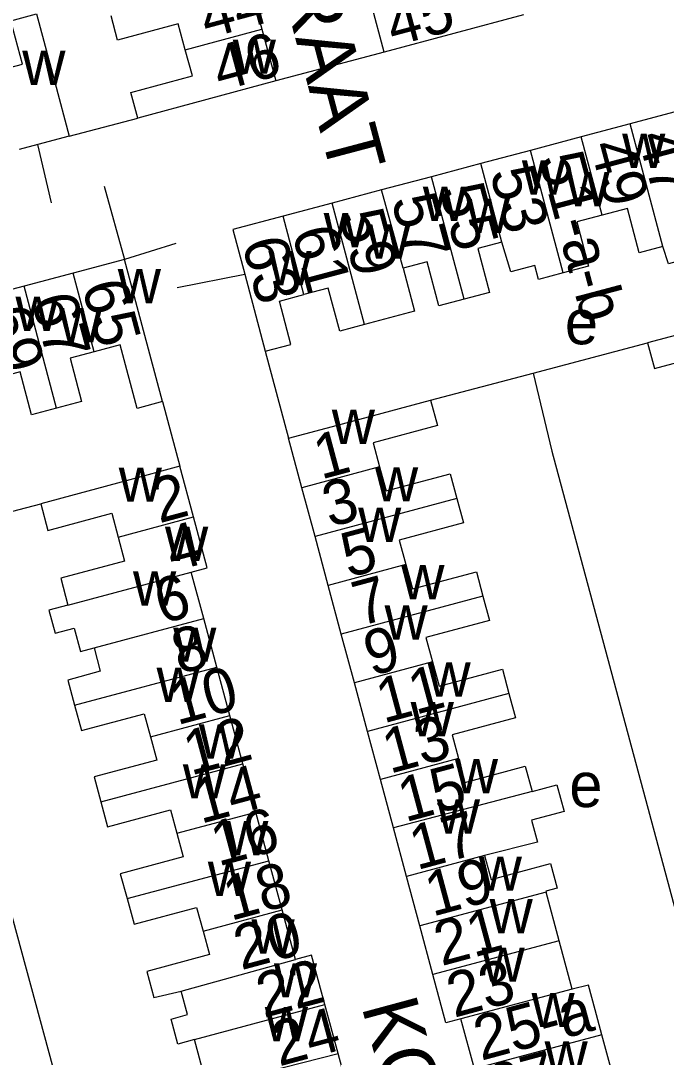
# Model space of a CAD drawing. Extents: x 161258 to 163262, y 380749 to 382054.
# Drawn here: x 162902.4 to 162960.2, y 381017.1 to 381110 of the extents above; entities that cross this region are included whole.
import ezdxf

# ---------------------------------------------------------------- set-up
doc = ezdxf.new("R2010")
doc.units = 0
for name, color, linetype in [('BLT_Basislijn', 7, 'Continuous'), ('BLT_Bebouwing', 7, 'Continuous'), ('BLT_Centroide', 7, 'Continuous'), ('BLT_Huisnummer', 7, 'Continuous'), ('BLT_Huisnummer_ tussenligend', 7, 'Continuous'), ('BLT_Huisnummer_reeks', 7, 'Continuous'), ('BLT_Onderverdeling_panden', 7, 'Continuous'), ('BLT_Straatnaam', 7, 'Continuous')]:
    doc.layers.add(name, color=color, linetype=linetype)

msp = doc.modelspace()

# ---------------------------------------------------------------- linework, layer by layer
at = {"layer": 'BLT_Basislijn'}
for p, q in [((162934.953, 381107.202), (162925.24, 381104.606)), ((162906.711, 381099.659), (162912.879, 381101.272)), ((162905.14, 381093.668), (162903.916, 381098.914)), ((162909.85, 381095.185), (162911.688, 381088.611)), ((162916.284, 381090.026), (162911.688, 381088.611)), ((162916.39, 381086.082), (162922.455, 381087.293)), ((162948.298, 381078.419), (162958.559, 381081.13)), ((162924.297, 381080.369), (162926.384, 381072.578)), ((162939.108, 381076.001), (162948.298, 381078.419)), ((162915.089, 381075.867), (162916.644, 381070.061)), ((162892.406, 381063.586), (162904.168, 381066.704))]:
    msp.add_line(p, q, dxfattribs=at)
for points in [[(162948.298, 381078.419), (162949.968, 381071.403), (162969.282, 380999.65), (162969.431, 380999.087)], [(162913.737, 380984.933), (162892.406, 381063.586)]]:
    msp.add_lwpolyline(points, dxfattribs=at)
at = {"layer": 'BLT_Bebouwing'}
for p, q in [((162922.769, 381113.765), (162923.989, 381109.244)), ((162923.989, 381109.244), (162925.24, 381104.606)), ((162925.24, 381104.606), (162912.879, 381101.272)), ((162961.367, 381101.924), (162957.01, 381100.765)), ((162957.01, 381100.765), (162952.619, 381099.596)), ((162906.711, 381099.659), (162903.916, 381098.914)), ((162952.619, 381099.596), (162948.066, 381098.385)), ((162903.916, 381098.914), (162902.235, 381098.467)), ((162948.066, 381098.385), (162943.621, 381097.202)), ((162943.621, 381097.202), (162939.197, 381096.025)), ((162939.197, 381096.025), (162934.72, 381094.833)), ((162934.72, 381094.833), (162930.291, 381093.655)), ((162930.291, 381093.655), (162925.886, 381092.483)), ((162911.688, 381088.611), (162907.076, 381087.383)), ((162915.089, 381075.867), (162911.688, 381088.611)), ((162907.076, 381087.383), (162902.673, 381086.21)), ((162922.455, 381087.293), (162924.297, 381080.369)), ((162902.673, 381086.21), (162898.223, 381085.025)), ((162927.578, 381068.14), (162926.384, 381072.578)), ((162917.866, 381065.521), (162916.644, 381070.061)), ((162928.753, 381063.773), (162927.578, 381068.14)), ((162929.936, 381059.378), (162928.753, 381063.773)), ((162918.778, 381056.426), (162917.66, 381060.581)), ((162931.111, 381055.008), (162929.936, 381059.378)), ((162919.953, 381052.061), (162918.778, 381056.426)), ((162932.286, 381050.644), (162931.111, 381055.008)), ((162921.123, 381047.713), (162919.953, 381052.061)), ((162933.46, 381046.279), (162932.286, 381050.644)), ((162922.284, 381043.397), (162921.123, 381047.713)), ((162934.62, 381041.968), (162933.46, 381046.279)), ((162923.452, 381039.056), (162922.284, 381043.397)), ((162935.786, 381037.634), (162934.62, 381041.968)), ((162924.628, 381034.688), (162923.452, 381039.056)), ((162936.956, 381033.285), (162935.786, 381037.634)), ((162925.807, 381030.306), (162924.628, 381034.688)), ((162938.151, 381028.847), (162936.956, 381033.285)), ((162927.007, 381025.845), (162925.807, 381030.306)), ((162939.325, 381024.483), (162938.151, 381028.847)), ((162951.812, 381023.176), (162950.648, 381027.502)), ((162940.486, 381020.17), (162939.325, 381024.483)), ((162930.814, 381017.424), (162929.635, 381021.807)), ((162941.831, 381020.532), (162940.486, 381020.17)), ((162943.043, 381016.029), (162941.831, 381020.532)), ((162931.972, 381013.124), (162930.814, 381017.424))]:
    msp.add_line(p, q, dxfattribs=at)
for points in [[(162934.953, 381107.202), (162933.772, 381111.545)], [(162900.351, 381105.534), (162902.527, 381106.114), (162901.49, 381110.009), (162903.791, 381110.622)], [(162903.791, 381110.622), (162905.424, 381104.491), (162906.711, 381099.659)], [(162917.13, 381107.393), (162916.502, 381109.721), (162911.065, 381108.254), (162910.473, 381110.449)], [(162947.442, 381110.542), (162934.953, 381107.202)], [(162912.879, 381101.272), (162912.256, 381103.58), (162917.759, 381105.065), (162917.13, 381107.393)], [(162959.934, 381089.776), (162957.807, 381089.21), (162956.75, 381093.184), (162954.485, 381092.581)], [(162925.886, 381092.483), (162921.392, 381091.287), (162922.455, 381087.293)], [(162954.485, 381092.581), (162952.221, 381091.979), (162953.275, 381088.018), (162950.987, 381087.409)], [(162945.494, 381090.157), (162943.334, 381089.583), (162944.381, 381085.648), (162942.119, 381085.046)], [(162950.987, 381087.409), (162948.78, 381086.8), (162948.439, 381088.057), (162946.293, 381087.485), (162945.494, 381090.157)], [(162964.26, 381091.048), (162962.04, 381090.455), (162962.49, 381088.768), (162960.429, 381088.219), (162959.934, 381089.776)], [(162942.119, 381085.046), (162939.858, 381084.444), (162938.808, 381088.391), (162936.646, 381087.823)], [(162936.646, 381087.823), (162937.675, 381083.956), (162933.188, 381082.762)], [(162933.188, 381082.762), (162930.974, 381082.173), (162929.947, 381086.032), (162927.757, 381085.449)], [(162924.297, 381080.369), (162926.601, 381080.982), (162925.567, 381084.867), (162927.757, 381085.449)], [(162971.052, 381084.43), (162966.218, 381083.153), (162958.559, 381081.13)], [(162915.089, 381075.867), (162912.8, 381075.256), (162911.284, 381080.952), (162908.955, 381080.332)], [(162958.559, 381081.13), (162959.168, 381078.837), (162964.758, 381080.313), (162965.325, 381078.165)], [(162908.955, 381080.332), (162906.798, 381079.757), (162907.831, 381075.88), (162905.583, 381075.281)], [(162905.583, 381075.281), (162903.336, 381074.683), (162902.314, 381078.519), (162900.111, 381077.932)], [(162926.384, 381072.578), (162931.213, 381073.877), (162939.108, 381076.001)], [(162939.108, 381076.001), (162939.716, 381073.724), (162933.966, 381072.177), (162934.547, 381070.015)], [(162916.644, 381070.061), (162911.816, 381068.762), (162904.168, 381066.704)], [(162934.547, 381070.015), (162935.129, 381067.853), (162940.87, 381069.398), (162941.46, 381067.188)], [(162941.46, 381067.188), (162942.049, 381064.981), (162936.303, 381063.434), (162936.891, 381061.249)], [(162904.168, 381066.704), (162904.811, 381064.306), (162910.541, 381065.848), (162911.117, 381063.705)], [(162917.66, 381060.581), (162919.091, 381060.966), (162917.866, 381065.521)], [(162911.117, 381063.705), (162911.694, 381061.562), (162905.96, 381060.019), (162906.607, 381057.605)], [(162936.891, 381061.249), (162937.479, 381059.064), (162943.217, 381060.607), (162943.8, 381058.422)], [(162943.8, 381058.422), (162944.383, 381056.238), (162938.692, 381054.707), (162939.279, 381052.525)], [(162906.607, 381057.605), (162904.904, 381057.148), (162905.457, 381055.092), (162907.172, 381055.553), (162907.736, 381053.454), (162908.948, 381053.779)], [(162908.948, 381053.779), (162909.513, 381051.681), (162906.599, 381050.897), (162907.209, 381048.632)], [(162939.279, 381052.525), (162939.866, 381050.344), (162945.548, 381051.873), (162946.13, 381049.692)], [(162946.13, 381049.692), (162946.713, 381047.505), (162941.04, 381045.979), (162941.613, 381043.85)], [(162907.209, 381048.632), (162907.823, 381046.369), (162913.452, 381047.882), (162914.012, 381045.8)], [(162914.012, 381045.8), (162914.572, 381043.718), (162908.952, 381042.205), (162909.557, 381039.973)], [(162941.613, 381043.85), (162942.186, 381041.721), (162947.602, 381043.178), (162948.215, 381040.898)], [(162948.215, 381040.898), (162950.433, 381041.494), (162951.072, 381039.121), (162948.169, 381038.341), (162948.703, 381036.351), (162943.95, 381035.166)], [(162909.557, 381039.973), (162910.162, 381037.743), (162915.813, 381039.263), (162916.38, 381037.154)], [(162916.38, 381037.154), (162916.947, 381035.045), (162911.305, 381033.527), (162911.91, 381031.297)], [(162943.95, 381035.166), (162944.527, 381033.023), (162949.861, 381034.458), (162950.456, 381032.245), (162949.445, 381031.973), (162949.473, 381031.868)], [(162950.648, 381027.502), (162949.473, 381031.868)], [(162911.91, 381031.297), (162912.531, 381029.007), (162918.145, 381030.518), (162918.716, 381028.397)], [(162918.716, 381028.397), (162919.287, 381026.276), (162913.68, 381024.767), (162914.31, 381022.427), (162916.771, 381023.002)], [(162929.635, 381021.807), (162928.444, 381026.232), (162927.007, 381025.845)], [(162954.46, 381019.1), (162953.86, 381021.331), (162953.267, 381023.538), (162951.812, 381023.176)], [(162917.941, 381018.66), (162916.458, 381018.264), (162915.85, 381020.506), (162917.337, 381020.906), (162916.771, 381023.002)], [(162919.083, 381014.437), (162917.941, 381018.66)], [(162952.008, 381013.878), (162955.613, 381014.814), (162954.46, 381019.1)]]:
    msp.add_lwpolyline(points, dxfattribs=at)
at = {"layer": 'BLT_Onderverdeling_panden'}
for p, q in [((162917.13, 381107.393), (162923.989, 381109.244)), ((162959.934, 381089.776), (162957.01, 381100.765)), ((162954.485, 381092.581), (162952.619, 381099.596)), ((162950.987, 381087.409), (162948.066, 381098.385)), ((162945.494, 381090.157), (162943.621, 381097.202)), ((162942.119, 381085.046), (162939.197, 381096.025)), ((162936.646, 381087.823), (162934.72, 381094.833)), ((162933.188, 381082.762), (162930.291, 381093.655)), ((162927.757, 381085.449), (162925.886, 381092.483)), ((162908.955, 381080.332), (162907.076, 381087.383)), ((162905.583, 381075.281), (162902.673, 381086.21)), ((162934.547, 381070.015), (162927.578, 381068.14)), ((162941.46, 381067.188), (162928.753, 381063.773)), ((162911.117, 381063.705), (162917.866, 381065.521)), ((162906.607, 381057.605), (162917.66, 381060.581)), ((162936.891, 381061.249), (162929.936, 381059.378)), ((162943.8, 381058.422), (162931.111, 381055.008)), ((162908.948, 381053.779), (162918.778, 381056.426)), ((162907.209, 381048.632), (162919.953, 381052.061)), ((162939.279, 381052.525), (162932.286, 381050.644)), ((162946.13, 381049.692), (162933.46, 381046.279)), ((162914.012, 381045.8), (162921.123, 381047.713)), ((162941.613, 381043.85), (162934.62, 381041.968)), ((162909.557, 381039.973), (162922.284, 381043.397)), ((162948.215, 381040.898), (162935.786, 381037.634)), ((162916.38, 381037.154), (162923.452, 381039.056)), ((162911.91, 381031.297), (162924.628, 381034.688)), ((162943.95, 381035.166), (162936.956, 381033.285)), ((162949.473, 381031.868), (162938.151, 381028.847)), ((162918.716, 381028.397), (162925.807, 381030.306)), ((162950.648, 381027.502), (162939.325, 381024.483)), ((162916.771, 381023.002), (162927.007, 381025.845)), ((162951.812, 381023.176), (162941.831, 381020.532)), ((162917.941, 381018.66), (162929.635, 381021.807)), ((162954.46, 381019.1), (162943.043, 381016.029)), ((162919.083, 381014.437), (162930.814, 381017.424))]:
    msp.add_line(p, q, dxfattribs=at)

# ---------------------------------------------------------------- texts
at = {"layer": 'BLT_Centroide'}
for s, p in [('w', (162921.383, 381105.25)), ('w', (162902.518, 381104.238)), ('w', (162956.281, 381096.812)), ('w', (162947.297, 381094.406)), ('w', (162951.281, 381093.375)), ('w', (162938.422, 381092.047)), ('w', (162942.344, 381090.984)), ('w', (162929.531, 381089.703)), ('w', (162933.438, 381088.672)), ('w', (162924.578, 381086.281)), ('w', (162911.078, 381084.672)), ('w', (162901.906, 381082.203)), ('w', (162905.812, 381081.188)), ('e', (162951.146, 381081.001)), ('w', (162930.258, 381072.062)), ('w', (162911.164, 381066.875)), ('w', (162934.133, 381066.906)), ('w', (162932.617, 381063.281)), ('w', (162915.312, 381061.562)), ('w', (162912.445, 381057.562)), ('w', (162936.484, 381058.125)), ('w', (162934.984, 381054.531)), ('w', (162916.047, 381052.531)), ('w', (162938.836, 381049.406)), ('w', (162914.555, 381048.938)), ('w', (162937.328, 381045.844)), ('w', (162918.344, 381043.844)), ('w', (162941.289, 381040.75)), ('w', (162916.906, 381040.281)), ('e', (162951.544, 381039.507)), ('w', (162939.672, 381037.125)), ('w', (162920.703, 381035.188)), ('w', (162919.148, 381031.531)), ('w', (162943.43, 381032)), ('w', (162944.398, 381028.188)), ('w', (162923.062, 381026.375)), ('w', (162943.68, 381023.844)), ('w', (162925.07, 381022.438)), ('w', (162948.156, 381019.781)), ('w', (162924.258, 381018.5)), ('w', (162949.328, 381015.438))]:
    msp.add_text(s, height=4, dxfattribs=at).set_placement(p)
at = {"layer": 'BLT_Huisnummer'}
for s, height, rotation, p in [('45', 4, 14.97253, (162935.768, 381107.693)), ('46', 4, 15.09458, (162920.235, 381103.673)), ('49', 4, 284.89583, (162953.377, 381098.821)), ('53', 4, 284.88838, (162944.405, 381096.428)), ('57', 4, 284.89946, (162935.571, 381093.957)), ('63', 4, 284.89973, (162922.176, 381090.095)), ('65', 4, 284.90988, (162907.839, 381086.24)), ('69', 4, 284.90527, (162899.204, 381083.893)), ('1', 4, 15.04363, (162929.287, 381068.861)), ('2', 4, 15.06027, (162914.789, 381064.937)), ('5', 4, 15.05526, (162931.733, 381060.058)), ('6', 4, 15.05863, (162915.002, 381055.907)), ('9', 4, 15.06291, (162933.786, 381051.241)), ('10', 3.9999, 15.05722, (162916.39, 381046.833)), ('13', 4, 15.05526, (162935.444, 381042.478)), ('14', 3.9999, 15.05452, (162918.51, 381037.992)), ('17', 4, 15.06086, (162937.872, 381033.839)), ('18', 4, 15.05338, (162921.197, 381029.291)), ('21', 4, 15.06426, (162940.081, 381025.238)), ('22', 4, 15.06413, (162924.147, 381020.587))]:
    msp.add_text(s, height=height, rotation=rotation, dxfattribs=at).set_placement(p)
at = {"layer": 'BLT_Huisnummer_ tussenligend'}
for s, height, rotation, p in [('44', 4, 15.09255, (162919.059, 381108.389)), ('47', 4, 284.90026, (162957.654, 381099.664)), ('55', 4, 284.88838, (162939.892, 381094.864)), ('59', 4, 284.89946, (162930.886, 381092.559)), ('61', 4, 284.89946, (162926.663, 381091.075)), ('67', 4, 284.90988, (162903.323, 381085.038)), ('3', 4, 15.04363, (162930.069, 381064.575)), ('4', 4, 15.06027, (162915.991, 381060.59)), ('7', 4, 15.05526, (162932.76, 381055.711)), ('8', 4, 15.05863, (162916.573, 381051.392)), ('11', 4, 15.06291, (162934.884, 381046.994)), ('12', 3.9999, 15.05722, (162917.62, 381042.32)), ('15', 4, 15.05526, (162936.832, 381038.135)), ('16', 3.9999, 15.05452, (162920.075, 381034.171)), ('19', 4, 15.06086, (162939.27, 381029.671)), ('20', 4, 15.05338, (162922.127, 381024.87)), ('23', 4, 15.06426, (162941.209, 381020.605)), ('24', 4, 15.06413, (162925.523, 381016.24)), ('27', 4, 15.05719, (162944.945, 381012.345))]:
    msp.add_text(s, height=height, rotation=rotation, dxfattribs=at).set_placement(p)
at = {"layer": 'BLT_Huisnummer_reeks'}
for s, rotation, p in [('51-a-b', 284.89583, (162948.802, 381097.688)), ('25-a', 15.05719, (162943.627, 381016.751))]:
    msp.add_text(s, height=4, rotation=rotation, dxfattribs=at).set_placement(p)
at = {"layer": 'BLT_Straatnaam'}
for s, height, rotation, p in [('2E KRUIZEMUNTSTRAAT', 4.99988, 284.86345, (162909.715, 381173.474)), ('KORENBLOEMSTRAAT', 5, 285.1399, (162932.905, 381021.652))]:
    msp.add_text(s, height=height, rotation=rotation, dxfattribs=at).set_placement(p)

doc.saveas('drawing.dxf')
